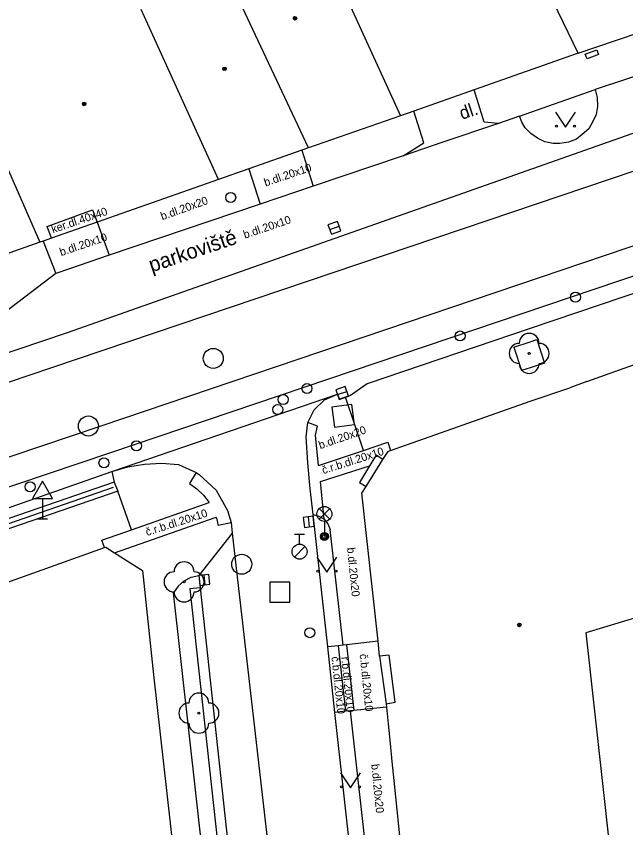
# Model space of a CAD drawing. Extents: x -596229 to -595156, y -1161237 to -1159376.
# Drawn here: x -595863.36 to -595832.92, y -1161169.84 to -1161129.28 of the extents above; entities that cross this region are included whole.
import ezdxf

# ---------------------------------------------------------------- set-up
doc = ezdxf.new("R2010")
doc.units = 0
for name, color, linetype in [('Level 22', 7, 'Continuous'), ('Level 26', 7, 'Continuous'), ('Level 27', 7, 'Continuous'), ('Level 28', 7, 'Continuous'), ('Level 33', 7, 'Continuous'), ('Level 34', 7, 'Continuous'), ('Level 36', 7, 'Continuous'), ('Level 39', 7, 'Continuous'), ('slaboproud - povrch.  znaky a tel. budka skut. velikost', 7, 'Continuous'), ('Specificka linie pasportu komunikaci', 7, 'Continuous'), ('TM - budovy zdene_ betonove - NP', 7, 'Continuous'), ('TM - budovy zdene_ betonove - VP', 7, 'Continuous'), ('TM - chodniky - VP', 7, 'Continuous'), ('TM - komunikace - VP', 7, 'Continuous'), ('TM - MHD - osa koleji', 7, 'Continuous'), ('TM - popis povrchu', 7, 'Continuous'), ('TM - poznamka', 7, 'Continuous'), ('TM - rozhrani mezi zpev. plochami mezi sebou - VP', 7, 'Continuous'), ('TM - rozhrani ploch obecne - VP', 7, 'Continuous'), ('TM - vstup do budovy - zdene_ betonove', 7, 'Continuous'), ('TM - zabradli - VP', 7, 'Continuous')]:
    doc.layers.add(name, color=color, linetype=linetype)

msp = doc.modelspace()

# ---------------------------------------------------------------- linework, layer by layer
at = {"layer": 'Level 22'}
for centre in [(-595837.74, -1161146.13), (-595854.98, -1161157.55), (-595854.24, -1161164.11)]:
    msp.add_circle(centre, 0.05, dxfattribs=at)
for centre, start, end in [((-595837.74, -1161145.63), 0, 180), ((-595838.24, -1161146.13), 90, 270), ((-595837.24, -1161146.13), 270, 90), ((-595837.74, -1161146.63), 180, 0), ((-595854.98, -1161157.05), 0, 180), ((-595855.48, -1161157.55), 90, 270), ((-595854.48, -1161157.55), 270, 90), ((-595854.98, -1161158.05), 180, 0), ((-595854.24, -1161163.61), 0, 180), ((-595854.74, -1161164.11), 90, 270), ((-595853.74, -1161164.11), 270, 90), ((-595854.24, -1161164.61), 180, 0)]:
    msp.add_arc(centre, 0.5, start, end, dxfattribs=at)
at = {"layer": 'Level 26'}
for points in [[(-595847.462, -1161149.81), (-595846.47, -1161149.682), (-595846.598, -1161148.69), (-595847.59, -1161148.818)], [(-595850.7, -1161158.57), (-595849.7, -1161158.57), (-595849.7, -1161157.57), (-595850.7, -1161157.57)]]:
    msp.add_lwpolyline(points, close=True, dxfattribs=at)
at = {"layer": 'Level 27'}
for p, q in [((-595847.705, -1161139.945), (-595847.235, -1161139.775)), ((-595847.316, -1161148.191), (-595846.844, -1161148.029)), ((-595848.778, -1161154.302), (-595848.722, -1161154.798)), ((-595853.998, -1161157.202), (-595853.942, -1161157.698))]:
    msp.add_line(p, q, dxfattribs=at)
for points in [[(-595847.62, -1161140.18), (-595847.15, -1161140.01), (-595847.319, -1161139.54), (-595847.79, -1161139.71)], [(-595847.235, -1161148.428), (-595846.762, -1161148.265), (-595846.925, -1161147.792), (-595847.398, -1161147.955)], [(-595849.026, -1161154.329), (-595848.971, -1161154.826), (-595848.474, -1161154.771), (-595848.529, -1161154.274)], [(-595854.246, -1161157.229), (-595854.191, -1161157.726), (-595853.694, -1161157.671), (-595853.749, -1161157.174)]]:
    msp.add_lwpolyline(points, close=True, dxfattribs=at)
for centre in [(-595853.52, -1161146.38), (-595859.76, -1161149.76), (-595852.1, -1161156.67)]:
    msp.add_circle(centre, 0.5, dxfattribs=at)
at = {"layer": 'Level 28'}
for p, q in [((-595849.46, -1161155.165), (-595848.96, -1161155.165)), ((-595849.21, -1161155.665), (-595849.21, -1161155.165)), ((-595849.468, -1161156.312), (-595848.938, -1161155.782))]:
    msp.add_line(p, q, dxfattribs=at)
for centre, radius in [((-595852.65, -1161138.34), 0.25), ((-595835.43, -1161143.32), 0.25), ((-595841.19, -1161145.26), 0.25), ((-595848.84, -1161147.89), 0.25), ((-595850.03, -1161148.44), 0.25), ((-595850.3, -1161148.94), 0.25), ((-595857.36, -1161150.75), 0.25), ((-595858.98, -1161151.6), 0.25), ((-595862.67, -1161152.8), 0.25), ((-595849.21, -1161156.04), 0.375), ((-595848.7, -1161160.09), 0.25)]:
    msp.add_circle(centre, radius, dxfattribs=at)
at = {"layer": 'Level 33'}
for p, q in [((-595848.235, -1161154.42), (-595847.705, -1161153.89)), ((-595848.235, -1161153.89), (-595847.705, -1161154.42)), ((-595847.97, -1161154.53), (-595847.97, -1161155.28))]:
    msp.add_line(p, q, dxfattribs=at)
for centre, radius in [((-595847.97, -1161154.155), 0.375), ((-595847.97, -1161155.28), 0.2), ((-595847.97, -1161155.28), 0.145), ((-595847.97, -1161155.28), 0.0876)]:
    msp.add_circle(centre, radius, dxfattribs=at)
at = {"layer": 'Level 34'}
for p, q in [((-595862.05, -1161153.382), (-595862.05, -1161154.4)), ((-595862.3, -1161154.4), (-595861.8, -1161154.4))]:
    msp.add_line(p, q, dxfattribs=at)
msp.add_lwpolyline([(-595862.55, -1161153.382), (-595861.55, -1161153.382), (-595862.05, -1161152.516)], close=True, dxfattribs=at)
at = {"layer": 'Level 36'}
for points in [[(-595836.43, -1161134.08), (-595835.93, -1161134.83), (-595835.43, -1161134.08)], [(-595848.34, -1161156.32), (-595847.84, -1161157.07), (-595847.34, -1161156.32)], [(-595847.16, -1161167.09), (-595846.66, -1161167.84), (-595846.16, -1161167.09)]]:
    msp.add_lwpolyline(points, dxfattribs=at)
for centre in [(-595836.38, -1161134.78), (-595835.481, -1161134.78), (-595848.29, -1161157.02), (-595847.391, -1161157.02), (-595847.11, -1161167.79), (-595846.211, -1161167.79)]:
    msp.add_circle(centre, 0.05, dxfattribs=at)
at = {"layer": 'Level 39'}
for centre, radius in [((-595849.44, -1161129.38), 0.09), ((-595849.44, -1161129.38), 0.0398), ((-595852.96, -1161131.91), 0.09), ((-595852.96, -1161131.91), 0.0398), ((-595859.97, -1161133.66), 0.09), ((-595859.97, -1161133.66), 0.0398), ((-595838.23, -1161159.7), 0.09), ((-595838.23, -1161159.7), 0.0398)]:
    msp.add_circle(centre, radius, dxfattribs=at)
at = {"layer": 'slaboproud - povrch.  znaky a tel. budka skut. velikost'}
for points in [[(-595834.94, -1161131.17), (-595834.36, -1161130.96)], [(-595834.36, -1161130.96), (-595834.27, -1161131.19)], [(-595834.85, -1161131.41), (-595834.94, -1161131.17)], [(-595834.27, -1161131.19), (-595834.85, -1161131.41)]]:
    msp.add_lwpolyline(points, dxfattribs=at)
at = {"layer": 'Specificka linie pasportu komunikaci'}
for points in [[(-595818.39, -1161130.15), (-595860.82, -1161145.1), (-595880.4, -1161151.72)], [(-595839.27, -1161134.64), (-595839.98, -1161134.58), (-595840.49, -1161132.96)], [(-595844.03, -1161136.25), (-595843.01, -1161135.6), (-595843.5, -1161134.02)], [(-595880.4, -1161158.42), (-595858.68, -1161151.1), (-595824.73, -1161139.62), (-595818.39, -1161137.51)]]:
    msp.add_lwpolyline(points, dxfattribs=at)
at = {"layer": 'TM - budovy zdene_ betonove - NP'}
for points in [[(-595861.82, -1161139.79), (-595859.55, -1161138.96)], [(-595859.55, -1161138.96), (-595859.32, -1161139.57)], [(-595861.6, -1161140.38), (-595861.82, -1161139.79)], [(-595844.73, -1161161.22), (-595845.21, -1161161.27)], [(-595844.44, -1161163.57), (-595844.73, -1161161.22)], [(-595844.89, -1161163.65), (-595844.44, -1161163.57)]]:
    msp.add_lwpolyline(points, dxfattribs=at)
at = {"layer": 'TM - budovy zdene_ betonove - VP'}
for points in [[(-595849.72, -1161122.11), (-595844.17, -1161134.26)], [(-595835.3, -1161131.12), (-595839.29, -1161122.85)], [(-595848.76, -1161135.86), (-595852.73, -1161127.41)], [(-595853.26, -1161137.44), (-595857.13, -1161128.95)], [(-595835.3, -1161131.12), (-595833.43, -1161130.49), (-595830.86, -1161129.62)], [(-595835.3, -1161131.12), (-595840.49, -1161132.96)], [(-595865.92, -1161132.07), (-595862.18, -1161140.58)], [(-595840.49, -1161132.96), (-595843.5, -1161134.02)], [(-595843.5, -1161134.02), (-595844.17, -1161134.26)], [(-595844.17, -1161134.26), (-595848.76, -1161135.86)], [(-595848.76, -1161135.86), (-595849.1, -1161135.98)], [(-595849.1, -1161135.98), (-595851.75, -1161136.91)], [(-595851.75, -1161136.91), (-595853.26, -1161137.44)], [(-595853.26, -1161137.44), (-595859.32, -1161139.57)], [(-595859.32, -1161139.57), (-595860.7, -1161140.06), (-595861.6, -1161140.38)], [(-595862.18, -1161140.58), (-595867.26, -1161142.37)], [(-595862.01, -1161140.53), (-595862.18, -1161140.58)], [(-595861.6, -1161140.38), (-595862.01, -1161140.53)], [(-595834.86, -1161147.53), (-595829.96, -1161145.79), (-595826.61, -1161144.59)], [(-595844.67, -1161150.99), (-595837.69, -1161148.52), (-595835.71, -1161147.85)], [(-595845.05, -1161151.44), (-595844.79, -1161151.03)], [(-595844.79, -1161151.03), (-595844.67, -1161150.99)], [(-595845.89, -1161152.78), (-595845.05, -1161151.44)], [(-595846.1, -1161153.11), (-595845.89, -1161152.78)], [(-595845.29, -1161160.51), (-595846.1, -1161153.11)], [(-595878.86, -1161162.96), (-595858.95, -1161155.84)], [(-595858.95, -1161155.84), (-595858.89, -1161155.82)], [(-595858.89, -1161155.82), (-595858.45, -1161156.1)], [(-595858.45, -1161156.1), (-595857.05, -1161156.98)], [(-595857.05, -1161156.98), (-595856.5, -1161162.2)], [(-595830.49, -1161158.76), (-595834.91, -1161160.1)], [(-595834.91, -1161160.1), (-595833.71, -1161170.95)], [(-595845.21, -1161161.27), (-595845.29, -1161160.51)], [(-595845.21, -1161161.27), (-595844.89, -1161163.65)], [(-595856.5, -1161162.2), (-595854.35, -1161181.33)], [(-595844.89, -1161163.65), (-595844.87, -1161163.81)], [(-595844.87, -1161163.81), (-595844.79, -1161164.65)], [(-595844.69, -1161165.62), (-595844.6, -1161166.52)], [(-595844.5, -1161167.48), (-595844.04, -1161172.05)]]:
    msp.add_lwpolyline(points, dxfattribs=at)
at = {"layer": 'TM - chodniky - VP'}
for points in [[(-595838.22, -1161134.28), (-595834.45, -1161132.95)], [(-595838.5, -1161145.82), (-595837.69, -1161145.55), (-595837.35, -1161145.44), (-595836.97, -1161146.62), (-595837.69, -1161146.85), (-595838.12, -1161146.99)], [(-595838.5, -1161145.82), (-595838.12, -1161146.99)], [(-595848.53, -1161154.19), (-595848.24, -1161154.26), (-595847.98, -1161154.42)], [(-595847.98, -1161154.42), (-595847.79, -1161154.65)], [(-595847.79, -1161154.65), (-595847.68, -1161154.94)], [(-595847.03, -1161160.71), (-595847.68, -1161154.94)], [(-595855.28, -1161157.77), (-595854.98, -1161157.5), (-595854.63, -1161157.32), (-595854.24, -1161157.23)], [(-595855.28, -1161157.77), (-595855.5, -1161158.1)], [(-595853.61, -1161175.11), (-595855.5, -1161158.1)], [(-595847.28, -1161160.74), (-595847.8, -1161160.8)], [(-595847.03, -1161160.71), (-595847.28, -1161160.74)], [(-595846.91, -1161164.02), (-595847.44, -1161164.08)], [(-595846.67, -1161164), (-595846.91, -1161164.02)], [(-595845.75, -1161172.22), (-595846.67, -1161164)]]:
    msp.add_lwpolyline(points, dxfattribs=at)
at = {"layer": 'TM - komunikace - VP'}
for points in [[(-595823.98, -1161129.42), (-595832.98, -1161132.46)], [(-595832.98, -1161132.46), (-595834.45, -1161132.95)], [(-595834.45, -1161132.95), (-595834.35, -1161133.34), (-595834.33, -1161133.79), (-595834.4, -1161134.19), (-595834.56, -1161134.54), (-595834.76, -1161134.9), (-595835.09, -1161135.19), (-595835.37, -1161135.42), (-595835.78, -1161135.57), (-595836.2, -1161135.64), (-595836.54, -1161135.64), (-595836.96, -1161135.55), (-595837.32, -1161135.38), (-595837.66, -1161135.14), (-595837.94, -1161134.86), (-595838.11, -1161134.57), (-595838.22, -1161134.28)], [(-595839.27, -1161134.64), (-595842.06, -1161135.58), (-595844.03, -1161136.25)], [(-595838.22, -1161134.28), (-595839.27, -1161134.64)], [(-595844.03, -1161136.25), (-595848.53, -1161137.77)], [(-595848.53, -1161137.77), (-595851.17, -1161138.67)], [(-595851.17, -1161138.67), (-595858.72, -1161141.23)], [(-595818.39, -1161138.34), (-595823.91, -1161140.21), (-595830.7, -1161142.52), (-595837.69, -1161144.89), (-595845.83, -1161147.65), (-595846.66, -1161148.23), (-595846.91, -1161148.32)], [(-595858.72, -1161141.23), (-595860.7, -1161141.9), (-595861.39, -1161142.13)], [(-595861.39, -1161142.13), (-595866.12, -1161145.73)], [(-595848.8, -1161149.59), (-595848.48, -1161148.95), (-595847.97, -1161148.46), (-595847.32, -1161148.17)], [(-595847.32, -1161148.17), (-595847.21, -1161148.42)], [(-595846.91, -1161148.32), (-595847.21, -1161148.42)], [(-595848.88, -1161150.3), (-595848.8, -1161149.59)], [(-595848.53, -1161154.19), (-595848.68, -1161152.9), (-595848.79, -1161151.6), (-595848.88, -1161150.3)], [(-595857.78, -1161151.8), (-595856.95, -1161151.66), (-595856.1, -1161151.62), (-595855.26, -1161151.68)], [(-595855.26, -1161151.68), (-595854.38, -1161152.08)], [(-595880.4, -1161159.73), (-595873.86, -1161157.4), (-595873.82, -1161157.55), (-595873.37, -1161157.39), (-595872.56, -1161156.93), (-595858.59, -1161152.03)], [(-595858.59, -1161152.03), (-595857.78, -1161151.8)], [(-595854.38, -1161152.08), (-595854.22, -1161152.18), (-595853.37, -1161152.97), (-595852.81, -1161153.98), (-595852.63, -1161154.59)], [(-595847.8, -1161160.8), (-595848.53, -1161154.19)], [(-595852.63, -1161154.59), (-595852.57, -1161155.11)], [(-595852.57, -1161155.11), (-595854.24, -1161157.23)], [(-595854.24, -1161157.23), (-595854.17, -1161157.84)], [(-595854.17, -1161157.84), (-595852.14, -1161176.6)], [(-595847.44, -1161164.08), (-595847.8, -1161160.8)], [(-595846.53, -1161172.3), (-595847.44, -1161164.08)]]:
    msp.add_lwpolyline(points, dxfattribs=at)
at = {"layer": 'TM - MHD - osa koleji'}
for points in [[(-595818.67, -1161132.34), (-595826.3, -1161134.92), (-595841.09, -1161139.93), (-595860.37, -1161146.44), (-595882.34, -1161153.86), (-595902.07, -1161160.51), (-595912.09, -1161163.88)], [(-595825.18, -1161138.28), (-595859.13, -1161149.76)], [(-595859.13, -1161149.76), (-595881.23, -1161157.21)]]:
    msp.add_lwpolyline(points, dxfattribs=at)
at = {"layer": 'TM - rozhrani mezi zpev. plochami mezi sebou - VP'}
for points in [[(-595849.1, -1161135.98), (-595848.53, -1161137.77)], [(-595851.75, -1161136.91), (-595851.17, -1161138.67)], [(-595859.32, -1161139.57), (-595858.72, -1161141.23)], [(-595862.01, -1161140.53), (-595861.39, -1161142.13)], [(-595858.59, -1161152.03), (-595847.32, -1161148.17)], [(-595846.01, -1161150.98), (-595846.91, -1161148.32)], [(-595848.32, -1161149.76), (-595848.8, -1161149.59)], [(-595848.42, -1161150.22), (-595848.32, -1161149.76)], [(-595848.26, -1161151.74), (-595848.42, -1161150.22)], [(-595846.01, -1161150.98), (-595844.8, -1161150.57)], [(-595844.8, -1161150.57), (-595844.67, -1161150.99)], [(-595848.26, -1161151.74), (-595846.01, -1161150.98)], [(-595858.59, -1161152.03), (-595858.47, -1161152.57)], [(-595854.38, -1161152.08), (-595854.71, -1161152.63)], [(-595848.17, -1161152.54), (-595845.71, -1161151.75)], [(-595854.71, -1161152.63), (-595854.34, -1161152.9), (-595854.01, -1161153.22), (-595853.72, -1161153.59)], [(-595847.98, -1161154.42), (-595848.17, -1161152.54)], [(-595857.61, -1161154.95), (-595858.28, -1161153.02)], [(-595857.61, -1161154.95), (-595853.72, -1161153.59)], [(-595858.45, -1161156.1), (-595853.37, -1161154.31)], [(-595853.27, -1161154.72), (-595853.3, -1161154.58), (-595853.33, -1161154.44), (-595853.37, -1161154.31)], [(-595853.27, -1161154.72), (-595852.63, -1161154.59)], [(-595859.09, -1161155.47), (-595857.61, -1161154.95)], [(-595852.57, -1161155.11), (-595850.13, -1161176.48)], [(-595858.95, -1161155.84), (-595859.09, -1161155.47)], [(-595845.29, -1161160.51), (-595846.87, -1161160.69)], [(-595847.28, -1161160.74), (-595846.91, -1161164.02)], [(-595846.87, -1161160.69), (-595847.03, -1161160.71)], [(-595846.87, -1161160.69), (-595846.5, -1161163.98)], [(-595844.87, -1161163.81), (-595846.5, -1161163.98)], [(-595846.5, -1161163.98), (-595846.67, -1161164)]]:
    msp.add_lwpolyline(points, dxfattribs=at)
at = {"layer": 'TM - rozhrani ploch obecne - VP'}
for points in [[(-595845.05, -1161151.44), (-595845.39, -1161151.22), (-595845.71, -1161151.75)], [(-595845.71, -1161151.75), (-595846.21, -1161152.58), (-595845.89, -1161152.78)], [(-595858.47, -1161152.57), (-595880.4, -1161160.13)], [(-595858.47, -1161152.57), (-595858.28, -1161153.02)], [(-595858.28, -1161153.02), (-595880.31, -1161160.61), (-595880.4, -1161160.64)], [(-595854.17, -1161157.84), (-595854.69, -1161157.9)], [(-595854.69, -1161157.9), (-595852.65, -1161176.65)]]:
    msp.add_lwpolyline(points, dxfattribs=at)
at = {"layer": 'TM - vstup do budovy - zdene_ betonove'}
for points in [[(-595834.86, -1161147.53), (-595835.71, -1161147.85)], [(-595844.79, -1161164.65), (-595844.69, -1161165.62)], [(-595844.6, -1161166.52), (-595844.5, -1161167.48)]]:
    msp.add_lwpolyline(points, dxfattribs=at)
at = {"layer": 'TM - zabradli - VP'}
msp.add_lwpolyline([(-595912.37, -1161171.81), (-595910.34, -1161171.09), (-595897.02, -1161166.29), (-595882.51, -1161161.14), (-595858.51, -1161152.82)], dxfattribs=at)

# ---------------------------------------------------------------- texts
at = {"layer": 'TM - popis povrchu'}
for s, height, rotation, p in [('dl.', 0.65, 18.5806, (-595841.1, -1161134.46)), ('b.dl.20x10', 0.4, 18.6904, (-595850.91, -1161137.79)), ('b.dl.20x20', 0.4, 19.6909, (-595856.07, -1161139.48)), ('ker.dl.40x40', 0.4, 18.6904, (-595861.53, -1161140.13)), ('b.dl.20x10', 0.4, 18.6904, (-595851.94, -1161140.4)), ('b.dl.20x10', 0.4, 18.6904, (-595861.12, -1161141.27)), ('b.dl.20x20', 0.4, 19, (-595848.18, -1161150.92)), ('č.r.b.dl.20x10', 0.4, 17.8418, (-595848.02, -1161152.17)), ('č.r.b.dl.20x10', 0.4, 17.8418, (-595856.83, -1161155.26)), ('b.dl.20x20', 0.4, 275.7618, (-595846.84, -1161155.85)), ('č.b.dl.20x10', 0.4, 276, (-595847.62, -1161161.3)), ('r.b.dl.20x10', 0.4, 275.7618, (-595847.13, -1161161.31)), ('č.b.dl.20x10', 0.4, 275.7618, (-595846.21, -1161161.17)), ('b.dl.20x20', 0.4, 275.7618, (-595845.63, -1161166.67))]:
    msp.add_text(s, height=height, rotation=rotation, dxfattribs=at).set_placement(p)
at = {"layer": 'TM - poznamka'}
msp.add_text('parkoviště', height=0.75, rotation=18.6639, dxfattribs=at).set_placement((-595856.6, -1161142.09))

doc.saveas('drawing.dxf')
